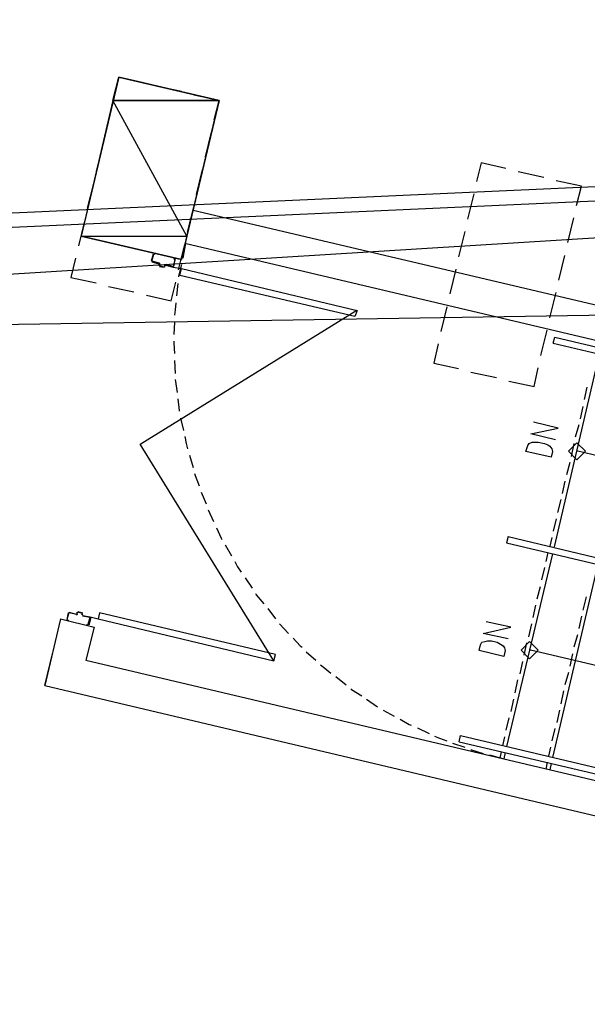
# Model space of a CAD drawing. Header units: feet. Extents: x -79 to 198, y -22 to 181.
# Tile 622 of 656: x 58 to 69, y 129 to 148. Entities that reach past the tile are written whole.
import ezdxf

# ---------------------------------------------------------------- set-up
doc = ezdxf.new("R2010")
doc.units = ezdxf.units.FT
doc.layers.add('A-LINEA', color=7, linetype='CONTINUOUS')
doc.layers.add('A-MURO-CONCRETO', color=8, linetype='CONTINUOUS')

msp = doc.modelspace()

# ---------------------------------------------------------------- linework, layer by layer
at = {"layer": 'A-LINEA'}
for p, q in [((137.3218, 147.95), (37.3544, 141.7506)), ((137.3218, 147.95), (37.3544, 141.7506)), ((137.2414, 147.8002), (39.8639, 143.3866)), ((137.2414, 147.8002), (39.8639, 143.3866)), ((137.0738, 147.512), (40.0569, 143.1148)), ((137.0738, 147.512), (40.0569, 143.1148)), ((60.8267, 146.5511), (60.3333, 146.6578)), ((60.8267, 146.5511), (60.3333, 146.6578)), ((61.56, 146.3778), (61.0667, 146.4844)), ((61.56, 146.3778), (61.0667, 146.4844)), ((61.4667, 146.0044), (61.56, 146.3778)), ((61.4667, 146.0044), (61.56, 146.3778)), ((59.4667, 146.2311), (59.3467, 145.7378)), ((59.4667, 146.2311), (59.3467, 145.7378)), ((61.2933, 145.2844), (61.4133, 145.7644)), ((61.2933, 145.2844), (61.4133, 145.7644)), ((59.2933, 145.4978), (59.1733, 145.0044)), ((59.2933, 145.4978), (59.1733, 145.0044)), ((61.12, 144.5511), (61.24, 145.0311)), ((61.12, 144.5511), (61.24, 145.0311)), ((67.8667, 144.8844), (67.3733, 144.9911)), ((67.8667, 144.8844), (67.3733, 144.9911)), ((59.12, 144.7644), (59, 144.2844)), ((59.12, 144.7644), (59, 144.2844)), ((68.6, 144.7111), (68.1067, 144.8178)), ((68.6, 144.7111), (68.1067, 144.8178)), ((66.5067, 144.5644), (66.3867, 144.0711)), ((66.5067, 144.5644), (66.3867, 144.0711)), ((68.5067, 144.3378), (68.6, 144.7111)), ((68.5067, 144.3378), (68.6, 144.7111)), ((60.9467, 143.8178), (61.0667, 144.3111)), ((60.9467, 143.8178), (61.0667, 144.3111)), ((61.0533, 144.2444), (69.16, 142.3378)), ((61.0533, 144.2444), (69.16, 142.3378)), ((58.9467, 144.0311), (58.8267, 143.5511)), ((58.9467, 144.0311), (58.8267, 143.5511)), ((68.3333, 143.6178), (68.4533, 144.0978)), ((68.3333, 143.6178), (68.4533, 144.0978)), ((66.3333, 143.8311), (66.2133, 143.3378)), ((66.3333, 143.8311), (66.2133, 143.3378)), ((60.9067, 143.6044), (60.8533, 143.3111)), ((60.9067, 143.6044), (60.8533, 143.3111)), ((60.8933, 143.6044), (85.3067, 137.8311)), ((60.8933, 143.6044), (85.3067, 137.8311)), ((60.7733, 143.0844), (60.8933, 143.5778)), ((60.7733, 143.0844), (60.8933, 143.5778)), ((134.895, 143.2722), (37.2384, 141.6899)), ((134.895, 143.2722), (37.2384, 141.6899)), ((60.28, 143.3911), (60.24, 143.2578)), ((60.28, 143.3911), (60.24, 143.2578)), ((60.2533, 143.2578), (60.2533, 143.2578)), ((60.2533, 143.2578), (60.2533, 143.2578)), ((60.2933, 143.3911), (60.2933, 143.3911)), ((60.2933, 143.3911), (60.2933, 143.3911)), ((60.4128, 143.1932), (60.3979, 143.2172)), ((60.4128, 143.1932), (60.3979, 143.2172)), ((68.16, 142.8844), (68.28, 143.3644)), ((68.16, 142.8844), (68.28, 143.3644)), ((60.4, 143.1911), (60.3867, 143.1644)), ((60.4, 143.1911), (60.3867, 143.1644)), ((60.4, 143.1644), (60.4, 143.1644)), ((60.4, 143.1644), (60.4, 143.1644)), ((60.5067, 143.1378), (60.5067, 143.1644)), ((60.5067, 143.1378), (60.5067, 143.1644)), ((60.5313, 143.1772), (60.5072, 143.1624)), ((60.5313, 143.1772), (60.5072, 143.1624)), ((60.52, 143.1778), (60.6667, 143.1378)), ((60.52, 143.1778), (60.6667, 143.1378)), ((60.52, 143.1644), (60.52, 143.1644)), ((60.52, 143.1644), (60.52, 143.1644)), ((60.6667, 143.1511), (60.6667, 143.1511)), ((60.6667, 143.1511), (60.6667, 143.1511)), ((60.6667, 143.1378), (60.8267, 143.1111)), ((60.6667, 143.1378), (60.8267, 143.1111)), ((66.16, 143.0978), (66.04, 142.6178)), ((66.16, 143.0978), (66.04, 142.6178)), ((59.4133, 142.7644), (59.9067, 142.6578)), ((59.4133, 142.7644), (59.9067, 142.6578)), ((60.76, 142.8178), (60.7333, 142.5778)), ((60.76, 142.8178), (60.7333, 142.5778)), ((67.9867, 142.1511), (68.1067, 142.6444)), ((67.9867, 142.1511), (68.1067, 142.6444)), ((60.0276, 139.6985), (64.2393, 142.2987)), ((60.0276, 139.6985), (64.2393, 142.2987)), ((65.9867, 142.3644), (65.8667, 141.8844)), ((65.9867, 142.3644), (65.8667, 141.8844)), ((60.6933, 142.0711), (60.68, 141.8311)), ((60.6933, 142.0711), (60.68, 141.8311)), ((67.8133, 141.4178), (67.9333, 141.9111)), ((67.8133, 141.4178), (67.9333, 141.9111)), ((68.0533, 141.6578), (68.08, 141.7778)), ((68.0533, 141.6578), (68.08, 141.7778)), ((68.08, 141.7778), (85.28, 137.7111)), ((68.08, 141.7778), (85.28, 137.7111)), ((68.0533, 141.6578), (85.2533, 137.5911)), ((68.0533, 141.6578), (85.2533, 137.5911)), ((60.6933, 141.3244), (60.7067, 141.0711)), ((60.6933, 141.3244), (60.7067, 141.0711)), ((68.9467, 141.4444), (68.0667, 137.6978)), ((68.9467, 141.4444), (68.0667, 137.6978)), ((60.7067, 140.9511), (60.7467, 140.6978)), ((60.7067, 140.9511), (60.7467, 140.6978)), ((66.4533, 141.0978), (66.9467, 140.9911)), ((66.4533, 141.0978), (66.9467, 140.9911)), ((68.7067, 140.8044), (68.6533, 140.5644)), ((68.7067, 140.8044), (68.6533, 140.5644)), ((68.6267, 140.4311), (68.5733, 140.1911)), ((68.6267, 140.4311), (68.5733, 140.1911)), ((60.8133, 140.2044), (60.8667, 139.9644)), ((60.8133, 140.2044), (60.8667, 139.9644)), ((68.5467, 140.0711), (68.48, 139.8311)), ((68.5467, 140.0711), (68.48, 139.8311)), ((62.626, 135.4853), (60.0258, 139.6971)), ((62.626, 135.4853), (60.0258, 139.6971)), ((68.4533, 139.7111), (68.4, 139.4578)), ((68.4533, 139.7111), (68.4, 139.4578)), ((60.9867, 139.4844), (61.0533, 139.2444)), ((60.9867, 139.4844), (61.0533, 139.2444)), ((83.4933, 136.0178), (68.5067, 139.5644)), ((83.4933, 136.0178), (68.5067, 139.5644)), ((68.3733, 139.3378), (68.3067, 139.0978)), ((68.3733, 139.3378), (68.3067, 139.0978)), ((68.28, 138.9778), (68.2267, 138.7378)), ((68.28, 138.9778), (68.2267, 138.7378)), ((61.2133, 138.7644), (61.3067, 138.5378)), ((61.2133, 138.7644), (61.3067, 138.5378)), ((68.2, 138.6178), (68.1333, 138.3644)), ((68.2, 138.6178), (68.1333, 138.3644)), ((61.3467, 138.4178), (61.4533, 138.1911)), ((61.3467, 138.4178), (61.4533, 138.1911)), ((68.1067, 138.2444), (68.0533, 138.0044)), ((68.1067, 138.2444), (68.0533, 138.0044)), ((67.1733, 137.8978), (84.36, 133.8311)), ((67.1733, 137.8978), (84.36, 133.8311)), ((68.0267, 137.8844), (67.9867, 137.7111)), ((68.0267, 137.8844), (67.9867, 137.7111)), ((61.68, 137.7378), (61.8, 137.5244)), ((61.68, 137.7378), (61.8, 137.5244)), ((68.04, 137.5644), (67.1467, 133.8178)), ((68.04, 137.5644), (67.1467, 133.8178)), ((67.9467, 137.5911), (67.9067, 137.4178)), ((67.9467, 137.5911), (67.9067, 137.4178)), ((67.88, 137.2978), (67.8267, 137.0578)), ((67.88, 137.2978), (67.8267, 137.0578)), ((68.92, 137.3644), (68.04, 133.6044)), ((68.92, 137.3644), (68.04, 133.6044)), ((62.0667, 137.0978), (62.2, 136.8978)), ((62.0667, 137.0978), (62.2, 136.8978)), ((67.8, 136.9244), (67.7333, 136.6844)), ((67.8, 136.9244), (67.7333, 136.6844)), ((68.6933, 136.7244), (68.6267, 136.4711)), ((68.6933, 136.7244), (68.6267, 136.4711)), ((68.6933, 136.7244), (68.6267, 136.4711)), ((68.6933, 136.7244), (68.6267, 136.4711)), ((67.7067, 136.5644), (67.6533, 136.3244)), ((67.7067, 136.5644), (67.6533, 136.3244)), ((58.64, 136.4311), (58.7867, 136.3911)), ((58.64, 136.4311), (58.7867, 136.3911)), ((58.64, 136.4178), (58.64, 136.4178)), ((58.64, 136.4178), (58.64, 136.4178)), ((58.7867, 136.4044), (58.7867, 136.4044)), ((58.7867, 136.4044), (58.7867, 136.4044)), ((58.7887, 136.3783), (58.8128, 136.3932)), ((58.7887, 136.3783), (58.8128, 136.3932)), ((58.8, 136.4044), (58.8, 136.4311)), ((58.8, 136.4044), (58.8, 136.4311)), ((58.8133, 136.4444), (58.9067, 136.4178)), ((58.8133, 136.4444), (58.9067, 136.4178)), ((58.8133, 136.4311), (58.8133, 136.4311)), ((58.8133, 136.4311), (58.8133, 136.4311)), ((58.9067, 136.3644), (59.0533, 136.3378)), ((58.9067, 136.3644), (59.0533, 136.3378)), ((58.9072, 136.3757), (58.9221, 136.3516)), ((58.9072, 136.3757), (58.9221, 136.3516)), ((58.92, 136.3778), (58.92, 136.3778)), ((58.92, 136.3778), (58.92, 136.3778)), ((59.0667, 136.3244), (59.0267, 136.1778)), ((59.0667, 136.3244), (59.0267, 136.1778)), ((59.0533, 136.3378), (59.2133, 136.2978)), ((59.0533, 136.3378), (59.2133, 136.2978)), ((59.0533, 136.3244), (59.0533, 136.3244)), ((59.0533, 136.3244), (59.0533, 136.3244)), ((62.5067, 136.4978), (62.6533, 136.2978)), ((62.5067, 136.4978), (62.6533, 136.2978)), ((68.6, 136.3511), (68.5467, 136.1111)), ((68.6, 136.3511), (68.5467, 136.1111)), ((68.6, 136.3511), (68.5467, 136.1111)), ((68.6, 136.3511), (68.5467, 136.1111)), ((58.48, 136.2978), (58.1733, 135.0044)), ((58.48, 136.2978), (58.1733, 135.0044)), ((58.48, 136.2978), (59.1333, 136.1378)), ((58.48, 136.2978), (59.1333, 136.1378)), ((59.1333, 136.1378), (58.9733, 135.4978)), ((59.1333, 136.1378), (58.9733, 135.4978)), ((59.0133, 136.1778), (59.0133, 136.1778)), ((59.0133, 136.1778), (59.0133, 136.1778)), ((62.7333, 136.2044), (62.9067, 136.0178)), ((62.7333, 136.2044), (62.9067, 136.0178)), ((67.6267, 136.2044), (67.5733, 135.9511)), ((67.6267, 136.2044), (67.5733, 135.9511)), ((68.52, 135.9911), (68.4533, 135.7511)), ((68.52, 135.9911), (68.4533, 135.7511)), ((68.52, 135.9911), (68.4533, 135.7511)), ((68.52, 135.9911), (68.4533, 135.7511)), ((67.5333, 135.8311), (67.48, 135.5911)), ((67.5333, 135.8311), (67.48, 135.5911)), ((58.1733, 135.0044), (58.3333, 135.6444)), ((63.2533, 135.6578), (63.44, 135.4978)), ((63.2533, 135.6578), (63.44, 135.4978)), ((82.6133, 132.1378), (67.5867, 135.6978)), ((82.6133, 132.1378), (67.5867, 135.6978)), ((68.4267, 135.6178), (68.3733, 135.3778)), ((68.4267, 135.6178), (68.3733, 135.3778)), ((68.4267, 135.6178), (68.3733, 135.3778)), ((68.4267, 135.6178), (68.3733, 135.3778)), ((58.9733, 135.4978), (83.3867, 129.7244)), ((58.9733, 135.4978), (83.3867, 129.7244)), ((67.4533, 135.4711), (67.4, 135.2311)), ((67.4533, 135.4711), (67.4, 135.2311)), ((63.8267, 135.1778), (64.0267, 135.0178)), ((63.8267, 135.1778), (64.0267, 135.0178)), ((68.3467, 135.2578), (68.28, 135.0178)), ((68.3467, 135.2578), (68.28, 135.0178)), ((68.3467, 135.2578), (68.28, 135.0178)), ((68.3467, 135.2578), (68.28, 135.0178)), ((58.1733, 135.0044), (84.3733, 128.8044)), ((58.1733, 135.0044), (84.3733, 128.8044)), ((67.36, 135.1111), (67.3067, 134.8578)), ((67.36, 135.1111), (67.3067, 134.8578)), ((68.2533, 134.8978), (68.2, 134.6444)), ((68.2533, 134.8978), (68.2, 134.6444)), ((68.2533, 134.8978), (68.2, 134.6444)), ((68.2533, 134.8978), (68.2, 134.6444)), ((64.4267, 134.7378), (64.64, 134.5911)), ((64.4267, 134.7378), (64.64, 134.5911)), ((67.28, 134.7378), (67.2267, 134.4978)), ((67.28, 134.7378), (67.2267, 134.4978)), ((64.7467, 134.5244), (64.96, 134.4044)), ((64.7467, 134.5244), (64.96, 134.4044)), ((68.1733, 134.5244), (68.12, 134.2844)), ((68.1733, 134.5244), (68.12, 134.2844)), ((68.1733, 134.5244), (68.12, 134.2844)), ((68.1733, 134.5244), (68.12, 134.2844)), ((67.1867, 134.3778), (67.1333, 134.1378)), ((67.1867, 134.3778), (67.1333, 134.1378)), ((65.4133, 134.1778), (65.64, 134.0711)), ((65.4133, 134.1778), (65.64, 134.0711)), ((66.2267, 133.9111), (66.2533, 134.0311)), ((66.2267, 133.9111), (66.2533, 134.0311)), ((66.2533, 134.0311), (83.4533, 129.9644)), ((66.2533, 134.0311), (83.4533, 129.9644)), ((68.08, 134.1644), (68.0267, 133.9244)), ((68.08, 134.1644), (68.0267, 133.9244)), ((68.08, 134.1644), (68.0267, 133.9244)), ((68.08, 134.1644), (68.0267, 133.9244)), ((66.0933, 133.8844), (66.3333, 133.8044)), ((66.0933, 133.8844), (66.3333, 133.8044)), ((66.2267, 133.9111), (83.4133, 129.8444)), ((66.2267, 133.9111), (83.4133, 129.8444)), ((67.1067, 134.0044), (67.0667, 133.8311)), ((67.1067, 134.0044), (67.0667, 133.8311)), ((66.8133, 133.6578), (67.0933, 133.5778)), ((66.8133, 133.6578), (67.0933, 133.5778)), ((67.04, 133.7111), (67.0133, 133.5911)), ((67.04, 133.7111), (67.0133, 133.5911)), ((67.12, 133.6978), (67.0933, 133.5778)), ((67.12, 133.6978), (67.0933, 133.5778)), ((68, 133.8044), (67.96, 133.6311)), ((68, 133.8044), (67.96, 133.6311)), ((68, 133.8044), (67.96, 133.6311)), ((68, 133.8044), (67.96, 133.6311)), ((67.9333, 133.5111), (67.9067, 133.3778)), ((67.9333, 133.5111), (67.9067, 133.3778)), ((67.9333, 133.5111), (67.9067, 133.3778)), ((67.9333, 133.5111), (67.9067, 133.3778)), ((68.0133, 133.4844), (67.9867, 133.3644)), ((68.0133, 133.4844), (67.9867, 133.3644))]:
    msp.add_line(p, q, dxfattribs=at)
for points in [[(60.8267, 143.2844), (61.56, 146.3778), (59.6133, 146.8311), (58.88, 143.7378), (60.8267, 143.2844)], [(60.8267, 143.2844), (61.56, 146.3778), (59.6133, 146.8311), (58.88, 143.7378), (60.8267, 143.2844)], [(60.0933, 146.7244), (59.6133, 146.8311), (59.52, 146.4711)], [(60.0933, 146.7244), (59.6133, 146.8311), (59.52, 146.4711)], [(67.1333, 145.0578), (66.6533, 145.1644), (66.56, 144.8044)], [(67.1333, 145.0578), (66.6533, 145.1644), (66.56, 144.8044)], [(60.4, 143.2178), (60.2533, 143.2578), (60.2933, 143.3911), (60.3067, 143.3911), (60.32, 143.4044), (60.2933, 143.4044)], [(60.4, 143.2178), (60.2533, 143.2578), (60.2933, 143.3911), (60.3067, 143.3911), (60.32, 143.4044), (60.2933, 143.4044)], [(58.7733, 143.3111), (58.68, 142.9378), (59.1733, 142.8311)], [(58.7733, 143.3111), (58.68, 142.9378), (59.1733, 142.8311)], [(60.2533, 143.2444), (60.3867, 143.2044), (60.3867, 143.2044)], [(60.2533, 143.2444), (60.3867, 143.2044), (60.3867, 143.2044)], [(60.7067, 143.3111), (60.68, 143.3111), (60.68, 143.2978), (60.7067, 143.2978), (60.6667, 143.1511), (60.5333, 143.1911)], [(60.7067, 143.3111), (60.68, 143.3111), (60.68, 143.2978), (60.7067, 143.2978), (60.6667, 143.1511), (60.5333, 143.1911)], [(60.68, 143.1511), (60.7067, 143.2978), (60.7067, 143.2978)], [(60.68, 143.1511), (60.7067, 143.2978), (60.7067, 143.2978)], [(60.5067, 143.1778), (60.4933, 143.1378), (60.4, 143.1644), (60.4133, 143.1911)], [(60.5067, 143.1778), (60.4933, 143.1378), (60.4, 143.1644), (60.4133, 143.1911)], [(60.4, 143.1511), (60.4933, 143.1378), (60.4933, 143.1378)], [(60.4, 143.1511), (60.4933, 143.1378), (60.4933, 143.1378)], [(60.8267, 143.1911), (60.7733, 142.9644), (60.7733, 142.9511)], [(60.8267, 143.1911), (60.7733, 142.9644), (60.7733, 142.9511)], [(60.8267, 143.1111), (64.24, 142.2978), (64.2, 142.1778), (60.8, 142.9778), (60.8267, 143.1111)], [(60.8267, 143.1111), (64.24, 142.2978), (64.2, 142.1778), (60.8, 142.9778), (60.8267, 143.1111)], [(60.1467, 142.5911), (60.6267, 142.4844), (60.72, 142.8444)], [(60.1467, 142.5911), (60.6267, 142.4844), (60.72, 142.8444)], [(60.72, 142.4444), (60.7067, 142.3111), (60.6933, 142.2044)], [(60.72, 142.4444), (60.7067, 142.3111), (60.6933, 142.2044)], [(60.68, 141.6978), (60.68, 141.6578), (60.6933, 141.4578)], [(60.68, 141.6978), (60.68, 141.6578), (60.6933, 141.4578)], [(65.8133, 141.6444), (65.7333, 141.2711), (66.2133, 141.1644)], [(65.8133, 141.6444), (65.7333, 141.2711), (66.2133, 141.1644)], [(67.1867, 140.9244), (67.68, 140.8178), (67.76, 141.1778)], [(67.1867, 140.9244), (67.68, 140.8178), (67.76, 141.1778)], [(60.76, 140.5778), (60.7867, 140.3511), (60.7867, 140.3378)], [(60.76, 140.5778), (60.7867, 140.3511), (60.7867, 140.3378)], [(68.0933, 139.7778), (67.6133, 139.8978), (68.1467, 140.0044), (67.6667, 140.1244)], [(68.0933, 139.7778), (67.6133, 139.8978), (68.1467, 140.0044), (67.6667, 140.1244)], [(60.8933, 139.8444), (60.92, 139.7111), (60.9467, 139.6044)], [(60.8933, 139.8444), (60.92, 139.7111), (60.9467, 139.6044)], [(68.0133, 139.4444), (67.52, 139.5511), (67.56, 139.6711), (67.5867, 139.7111), (67.64, 139.7378), (67.6933, 139.7378), (67.76, 139.7378), (67.88, 139.7111), (67.9467, 139.6844), (67.9867, 139.6578), (68.0267, 139.6044), (68.04, 139.5511), (68.0133, 139.4444)], [(68.0133, 139.4444), (67.52, 139.5511), (67.56, 139.6711), (67.5867, 139.7111), (67.64, 139.7378), (67.6933, 139.7378), (67.76, 139.7378), (67.88, 139.7111), (67.9467, 139.6844), (67.9867, 139.6578), (68.0267, 139.6044), (68.04, 139.5511), (68.0133, 139.4444)], [(68.68, 139.5578), (68.5133, 139.7244), (68.3467, 139.5578), (68.5133, 139.3911), (68.68, 139.5578)], [(68.68, 139.5578), (68.5133, 139.7244), (68.3467, 139.5578), (68.5133, 139.3911), (68.68, 139.5578)], [(61.08, 139.1244), (61.0933, 139.0844), (61.1733, 138.8844)], [(61.08, 139.1244), (61.0933, 139.0844), (61.1733, 138.8844)], [(61.5067, 138.0711), (61.6, 137.8711), (61.6133, 137.8444)], [(61.5067, 138.0711), (61.6, 137.8711), (61.6133, 137.8444)], [(67.1733, 137.8978), (67.1467, 137.7778), (84.3333, 133.7111)], [(67.1733, 137.8978), (67.1467, 137.7778), (84.3333, 133.7111)], [(61.8667, 137.4178), (61.92, 137.3111), (61.9867, 137.2044)], [(61.8667, 137.4178), (61.92, 137.3111), (61.9867, 137.2044)], [(62.2667, 136.7911), (62.28, 136.7644), (62.4267, 136.5911)], [(62.2667, 136.7911), (62.28, 136.7644), (62.4267, 136.5911)], [(58.6267, 136.4178), (58.6, 136.2844), (58.6, 136.2844)], [(58.7733, 136.3911), (58.64, 136.4178), (58.6, 136.2844), (58.6267, 136.2711), (58.6267, 136.2578), (58.6, 136.2711)], [(58.6267, 136.4178), (58.6, 136.2844), (58.6, 136.2844)], [(58.7733, 136.3911), (58.64, 136.4178), (58.6, 136.2844), (58.6267, 136.2711), (58.6267, 136.2578), (58.6, 136.2711)], [(58.8933, 136.3778), (58.9067, 136.4044), (58.8133, 136.4311), (58.8, 136.4044)], [(58.8933, 136.3778), (58.9067, 136.4044), (58.8133, 136.4311), (58.8, 136.4044)], [(58.9067, 136.3778), (58.9067, 136.4044), (58.9067, 136.4044)], [(58.9067, 136.3778), (58.9067, 136.4044), (58.9067, 136.4044)], [(59.0133, 136.1644), (58.9867, 136.1778), (59, 136.1911), (59.0133, 136.1778), (59.0533, 136.3244), (58.9067, 136.3511)], [(59.0133, 136.1644), (58.9867, 136.1778), (59, 136.1911), (59.0133, 136.1778), (59.0533, 136.3244), (58.9067, 136.3511)], [(59.2133, 136.2978), (62.6267, 135.4844), (62.6533, 135.6044), (59.24, 136.4178), (59.2133, 136.2978)], [(59.2133, 136.2978), (62.6267, 135.4844), (62.6533, 135.6044), (59.24, 136.4178), (59.2133, 136.2978)], [(67.1733, 135.9111), (66.6933, 136.0178), (67.2267, 136.1378), (66.7467, 136.2444)], [(67.1733, 135.9111), (66.6933, 136.0178), (67.2267, 136.1378), (66.7467, 136.2444)], [(63, 135.9244), (63.1333, 135.7778), (63.1733, 135.7511)], [(63, 135.9244), (63.1333, 135.7778), (63.1733, 135.7511)], [(67.0933, 135.5644), (66.6133, 135.6844), (66.64, 135.7911), (66.6667, 135.8444), (66.72, 135.8578), (66.7733, 135.8711), (66.8533, 135.8711), (66.96, 135.8444), (67.0267, 135.8044), (67.08, 135.7778), (67.1067, 135.7378), (67.12, 135.6844), (67.0933, 135.5644)], [(67.0933, 135.5644), (66.6133, 135.6844), (66.64, 135.7911), (66.6667, 135.8444), (66.72, 135.8578), (66.7733, 135.8711), (66.8533, 135.8711), (66.96, 135.8444), (67.0267, 135.8044), (67.08, 135.7778), (67.1067, 135.7378), (67.12, 135.6844), (67.0933, 135.5644)], [(67.76, 135.6911), (67.5933, 135.8578), (67.4267, 135.6911), (67.5933, 135.5244), (67.76, 135.6911)], [(67.76, 135.6911), (67.5933, 135.8578), (67.4267, 135.6911), (67.5933, 135.5244), (67.76, 135.6911)], [(63.5333, 135.4044), (63.6133, 135.3378), (63.7333, 135.2444)], [(63.5333, 135.4044), (63.6133, 135.3378), (63.7333, 135.2444)], [(64.12, 134.9378), (64.1333, 134.9244), (64.3333, 134.8044)], [(64.12, 134.9378), (64.1333, 134.9244), (64.3333, 134.8044)], [(65.08, 134.3511), (65.2533, 134.2444), (65.2933, 134.2311)], [(65.08, 134.3511), (65.2533, 134.2444), (65.2933, 134.2311)], [(65.7467, 134.0178), (65.84, 133.9778), (65.9867, 133.9244)], [(65.7467, 134.0178), (65.84, 133.9778), (65.9867, 133.9244)], [(66.4533, 133.7511), (66.4667, 133.7511), (66.6933, 133.6844)], [(66.4533, 133.7511), (66.4667, 133.7511), (66.6933, 133.6844)]]:
    msp.add_lwpolyline(points, dxfattribs=at)
at = {"layer": 'A-MURO-CONCRETO'}
for points in [[(59.6133, 146.8311), (61.56, 146.3778), (59.4933, 146.3778), (59.6133, 146.8311), (59.6133, 146.8311)], [(59.6133, 146.8311), (61.56, 146.3778), (59.4933, 146.3778), (59.6133, 146.8311), (59.6133, 146.8311)], [(59.4933, 146.3778), (58.88, 143.7378), (60.9333, 143.7378), (59.4933, 146.3778)], [(59.4933, 146.3778), (58.88, 143.7378), (60.9333, 143.7378), (59.4933, 146.3778)], [(59.4933, 146.3778), (61.56, 146.3778), (60.9333, 143.7378), (59.4933, 146.3778), (59.4933, 146.3778)], [(59.4933, 146.3778), (61.56, 146.3778), (60.9333, 143.7378), (59.4933, 146.3778), (59.4933, 146.3778)], [(58.88, 143.7378), (60.9333, 143.7378), (60.8267, 143.2844), (58.88, 143.7378), (58.88, 143.7378)], [(58.88, 143.7378), (60.9333, 143.7378), (60.8267, 143.2844), (58.88, 143.7378), (58.88, 143.7378)]]:
    msp.add_lwpolyline(points, dxfattribs=at)

doc.saveas('drawing.dxf')
